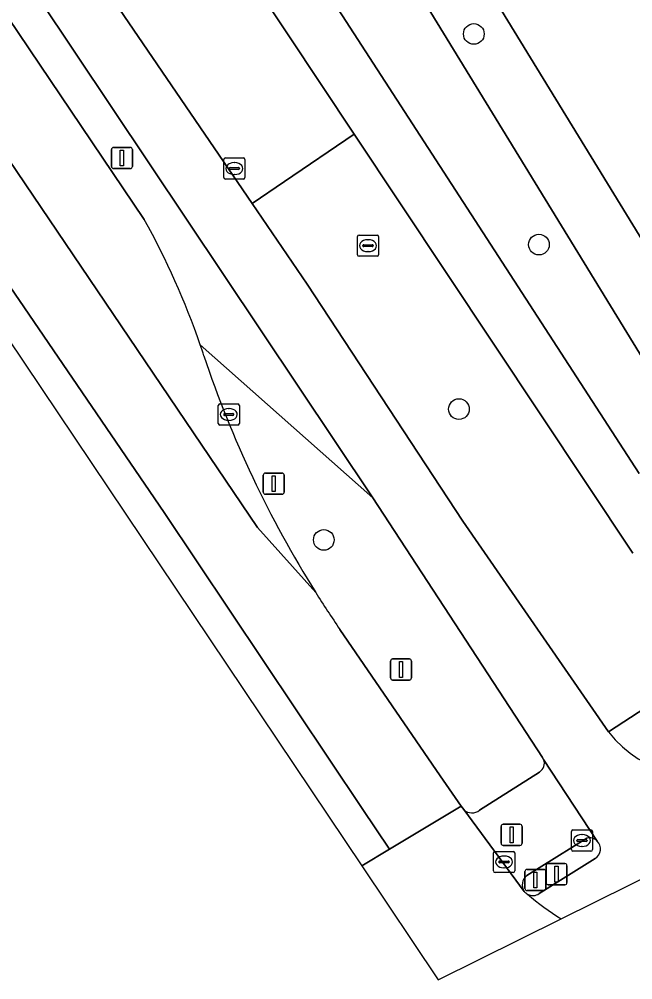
# Model space of a CAD drawing. Extents: x 157767 to 159172, y 387839 to 389425.
# Drawn here: x 158435.3 to 158464.32, y 387838.85 to 387884.27 of the extents above; entities that cross this region are included whole.
import ezdxf

# ---------------------------------------------------------------- set-up
doc = ezdxf.new("R2010")
doc.units = 0
for name, color, linetype in [('IMGEO_Berm_groen', 7, 'Continuous'), ('IMGEO_Boom', 7, 'Continuous'), ('IMGEO_Brandkraan', 7, 'Continuous'), ('IMGEO_Drukknoppaal', 7, 'Continuous'), ('IMGEO_Fietspad_open', 7, 'Continuous'), ('IMGEO_Groenvoorziening', 7, 'Continuous'), ('IMGEO_Kolk', 7, 'Continuous'), ('IMGEO_Lichtmast', 7, 'Continuous'), ('IMGEO_Rijbaan_regionaal_gesloten', 7, 'Continuous'), ('IMGEO_Rioolput', 7, 'Continuous'), ('IMGEO_Verkeersbordpaal', 7, 'Continuous'), ('IMGEO_Verkeerseiland_gesloten', 7, 'Continuous'), ('IMGEO_Verkeersregelinstallatiepaal', 7, 'Continuous'), ('IMGEO_Voetpad_open', 7, 'Continuous')]:
    doc.layers.add(name, color=color, linetype=linetype)

msp = doc.modelspace()

# ---------------------------------------------------------------- linework, layer by layer
at = {"layer": 'IMGEO_Berm_groen'}
for points in [[(158436.178, 387885.343), (158435.749, 387885.071), (158434.266, 387887.232), (158426.883, 387897.988), (158425.977, 387897.376), (158433.275, 387886.563), (158441.214, 387874.799)], [(158443.859, 387868.874), (158452.014, 387861.639), (158436.178, 387885.343)], [(158452.014, 387861.639), (158443.859, 387868.874)], [(158460.052, 387849.354), (158452.014, 387861.639)], [(158450.464, 387855.42), (158455.2, 387848.498), (158456.206, 387847.053), (158456.32, 387846.897)], [(158457.071, 387846.87), (158459.905, 387848.671)]]:
    msp.add_lwpolyline(points, dxfattribs=at)
for centre, radius, start, end in [((158407.913, 387856.38), 38.055, 19.1661, 28.9472), ((158421.638, 387861.064), 23.553, 18.0366, 19.3644), ((158493.586, 387884.917), 52.246, 198.4796, 212.0829), ((158494.942, 387885.82), 53.875, 212.1304, 214.352), ((158459.393, 387848.958), 0.769, 23.6961, 31.0036), ((158459.64, 387849.085), 0.492, 302.5886, 21.699), ((158456.711, 387847.303), 0.563, 226.1083, 309.7737)]:
    msp.add_arc(centre, radius, start, end, dxfattribs=at)
at = {"layer": 'IMGEO_Boom'}
for centre in [(158456.798, 387883.57), (158459.878, 387873.61), (158456.094, 387865.833), (158449.703, 387859.649)]:
    msp.add_circle(centre, 0.489, dxfattribs=at)
at = {"layer": 'IMGEO_Brandkraan'}
for p, q in [((158451.293, 387873.135), (158451.293, 387873.987)), ((158451.368, 387874.061), (158452.22, 387874.061)), ((158452.294, 387873.987), (158452.294, 387873.135)), ((158451.552, 387873.555), (158451.552, 387873.567)), ((158451.99, 387873.518), (158451.592, 387873.518)), ((158451.595, 387873.604), (158451.993, 387873.604)), ((158451.781, 387873.841), (158451.806, 387873.841)), ((158452.036, 387873.567), (158452.036, 387873.555)), ((158452.22, 387873.061), (158451.368, 387873.061)), ((158451.804, 387873.281), (158451.779, 387873.281))]:
    msp.add_line(p, q, dxfattribs=at)
for points in [[(158451.293, 387873.135), (158451.293, 387873.987)], [(158451.368, 387874.061), (158452.22, 387874.061)], [(158452.294, 387873.987), (158452.294, 387873.135)], [(158452.22, 387873.061), (158451.368, 387873.061)]]:
    msp.add_lwpolyline(points, dxfattribs=at)
for centre, radius, start, end in [((158451.37, 387873.985), 0.0765, 91.552, 178.448), ((158451.37, 387873.985), 0.0765, 91.552, 178.448), ((158452.218, 387873.985), 0.0765, 1.552, 88.448), ((158452.218, 387873.985), 0.0765, 1.552, 88.448), ((158451.592, 387873.564), 0.0403, 85.8775, 175.7526), ((158451.589, 387873.554), 0.0366, 178.938, 274.7102), ((158451.993, 387873.561), 0.043, 264.8664, 352.4533), ((158451.997, 387873.566), 0.0386, 1.7309, 96.639), ((158451.37, 387873.137), 0.0765, 181.552, 268.448), ((158451.37, 387873.137), 0.0765, 181.552, 268.448), ((158452.218, 387873.137), 0.0765, 271.552, 358.448), ((158452.218, 387873.137), 0.0765, 271.552, 358.448)]:
    msp.add_arc(centre, radius, start, end, dxfattribs=at)
for centre, major_axis, ratio, start_param, end_param in [((158451.78, 387873.561), (-0.387, 0.002), 0.722429, 4.712389, 7.853982), ((158451.805, 387873.561), (-0.39, 0.002), 0.717154, 1.570796, 4.712389)]:
    msp.add_ellipse(centre, major_axis=major_axis, ratio=ratio, start_param=start_param, end_param=end_param, dxfattribs=at)
at = {"layer": 'IMGEO_Drukknoppaal'}
for p, q in [((158460.313, 387844.346), (158461.103, 387844.346)), ((158461.103, 387844.346), (158460.313, 387844.346)), ((158460.213, 387843.446), (158460.213, 387844.246)), ((158460.213, 387844.246), (158460.213, 387843.446)), ((158461.203, 387844.246), (158461.203, 387843.446)), ((158461.203, 387843.446), (158461.203, 387844.246)), ((158461.103, 387843.346), (158460.313, 387843.346)), ((158460.313, 387843.346), (158461.103, 387843.346))]:
    msp.add_line(p, q, dxfattribs=at)
msp.add_lwpolyline([(158460.633, 387844.221), (158460.783, 387844.221), (158460.783, 387843.471), (158460.633, 387843.471), (158460.633, 387844.221)], dxfattribs=at)
for centre, start, end in [((158460.313, 387844.246), 90, 180), ((158460.313, 387844.246), 90, 180), ((158461.103, 387844.246), 0, 90), ((158461.103, 387844.246), 360, 90), ((158460.313, 387843.446), 180, 270), ((158460.313, 387843.446), 180, 270), ((158461.103, 387843.446), 270, 0), ((158461.103, 387843.446), 270, 0)]:
    msp.add_arc(centre, 0.1, start, end, dxfattribs=at)
at = {"layer": 'IMGEO_Fietspad_open'}
for points in [[(158463.173, 387850.571), (158456.273, 387860.537), (158448.915, 387871.743), (158446.315, 387875.553), (158438.678, 387886.742), (158436.178, 387885.343), (158452.014, 387861.639), (158460.052, 387849.354)], [(158460.097, 387849.267), (158462.634, 387845.408)], [(158460.932, 387841.735), (158467.424, 387844.951), (158471.29, 387847.126)], [(158462.543, 387844.591), (158459.889, 387842.93)]]:
    msp.add_lwpolyline(points, dxfattribs=at)
for centre, radius, start, end in [((158467.147, 387853.564), 4.975, 216.979, 303.0392), ((158459.393, 387848.958), 0.769, 23.6961, 31.0036), ((158462.257, 387845.036), 0.53, 302.7273, 44.5615), ((158459.589, 387843.346), 0.513, 241.0814, 305.8108), ((158467.275, 387852.092), 12.145, 229.2104, 238.5167)]:
    msp.add_arc(centre, radius, start, end, dxfattribs=at)
at = {"layer": 'IMGEO_Groenvoorziening'}
for points in [[(158386.626, 387969.24), (158383.679, 387973.511), (158382.408, 387972.2), (158381.416, 387969.789), (158381.605, 387968.419), (158381.816, 387967.785), (158382.54, 387966.471), (158389.083, 387958.681), (158390.866, 387956.568), (158394.093, 387952.069), (158438.678, 387886.742), (158446.315, 387875.553), (158447.84, 387876.589), (158451.143, 387878.831), (158405.61, 387947.322)], [(158405.61, 387947.322), (158451.143, 387878.831), (158464.315, 387859.017)], [(158411.119, 387943.812), (158414.128, 387938.7), (158421.84, 387927.664), (158426.688, 387921.102), (158436.154, 387906.721), (158464.616, 387862.791)], [(158464.616, 387862.791), (158436.154, 387906.721), (158426.688, 387921.102), (158421.84, 387927.664), (158414.128, 387938.7), (158411.119, 387943.812)], [(158441.89, 387905.154), (158453.812, 387886.14), (158465.585, 387866.936)], [(158465.585, 387866.936), (158453.812, 387886.14), (158441.89, 387905.154)], [(158467.06, 387870.064), (158446.409, 387903.787)], [(158446.409, 387903.787), (158467.06, 387870.064)], [(158451.143, 387878.831), (158447.84, 387876.589), (158446.315, 387875.553), (158448.915, 387871.743), (158456.273, 387860.537), (158463.173, 387850.571), (158464.927, 387851.727), (158467.717, 387851.389)], [(158464.315, 387859.017), (158451.143, 387878.831)]]:
    msp.add_lwpolyline(points, dxfattribs=at)
at = {"layer": 'IMGEO_Kolk'}
for p, q in [((158444.709, 387865.153), (158444.709, 387866.005)), ((158444.784, 387866.079), (158445.636, 387866.079)), ((158445.197, 387865.859), (158445.222, 387865.859)), ((158445.71, 387866.005), (158445.71, 387865.153)), ((158444.968, 387865.573), (158444.968, 387865.585)), ((158445.406, 387865.536), (158445.008, 387865.536)), ((158445.011, 387865.622), (158445.409, 387865.622)), ((158445.22, 387865.299), (158445.195, 387865.299)), ((158445.452, 387865.585), (158445.452, 387865.573)), ((158445.636, 387865.079), (158444.784, 387865.079)), ((158461.41, 387845.008), (158461.41, 387845.86)), ((158461.485, 387845.934), (158462.337, 387845.934)), ((158461.898, 387845.714), (158461.923, 387845.714)), ((158462.411, 387845.86), (158462.411, 387845.008)), ((158461.669, 387845.428), (158461.669, 387845.44)), ((158462.107, 387845.391), (158461.709, 387845.391)), ((158461.712, 387845.477), (158462.11, 387845.477)), ((158462.153, 387845.44), (158462.153, 387845.428)), ((158457.728, 387843.998), (158457.728, 387844.85)), ((158457.803, 387844.924), (158458.655, 387844.924)), ((158458.729, 387844.85), (158458.729, 387843.998)), ((158462.337, 387844.934), (158461.485, 387844.934)), ((158461.921, 387845.154), (158461.896, 387845.154)), ((158457.987, 387844.418), (158457.987, 387844.43)), ((158458.425, 387844.381), (158458.027, 387844.381)), ((158458.03, 387844.467), (158458.428, 387844.467)), ((158458.216, 387844.704), (158458.241, 387844.704)), ((158458.471, 387844.43), (158458.471, 387844.418)), ((158458.655, 387843.924), (158457.803, 387843.924)), ((158458.239, 387844.144), (158458.214, 387844.144))]:
    msp.add_line(p, q, dxfattribs=at)
for points in [[(158444.709, 387865.153), (158444.709, 387866.005)], [(158444.784, 387866.079), (158445.636, 387866.079)], [(158445.71, 387866.005), (158445.71, 387865.153)], [(158445.636, 387865.079), (158444.784, 387865.079)], [(158461.41, 387845.008), (158461.41, 387845.86)], [(158461.485, 387845.934), (158462.337, 387845.934)], [(158462.411, 387845.86), (158462.411, 387845.008)], [(158457.728, 387843.998), (158457.728, 387844.85)], [(158457.803, 387844.924), (158458.655, 387844.924)], [(158458.729, 387844.85), (158458.729, 387843.998)], [(158462.337, 387844.934), (158461.485, 387844.934)], [(158458.655, 387843.924), (158457.803, 387843.924)]]:
    msp.add_lwpolyline(points, dxfattribs=at)
for centre, radius, start, end in [((158444.786, 387866.003), 0.0765, 91.552, 178.448), ((158444.786, 387866.003), 0.0765, 91.552, 178.448), ((158445.634, 387866.003), 0.0765, 1.552, 88.448), ((158445.634, 387866.003), 0.0765, 1.552, 88.448), ((158445.008, 387865.582), 0.0403, 85.8775, 175.7526), ((158445.005, 387865.572), 0.0366, 178.938, 274.7102), ((158445.409, 387865.579), 0.043, 264.8664, 352.4533), ((158445.413, 387865.584), 0.0386, 1.7309, 96.639), ((158444.786, 387865.155), 0.0765, 181.552, 268.448), ((158444.786, 387865.155), 0.0765, 181.552, 268.448), ((158445.634, 387865.155), 0.0765, 271.552, 358.448), ((158445.634, 387865.155), 0.0765, 271.552, 358.448), ((158461.487, 387845.858), 0.0765, 91.552, 178.448), ((158461.487, 387845.858), 0.0765, 91.552, 178.448), ((158462.335, 387845.858), 0.0765, 1.552, 88.448), ((158462.335, 387845.858), 0.0765, 1.552, 88.448), ((158461.709, 387845.437), 0.0403, 85.8775, 175.7526), ((158461.706, 387845.427), 0.0366, 178.938, 274.7102), ((158462.11, 387845.434), 0.043, 264.8664, 352.4533), ((158462.114, 387845.439), 0.0386, 1.7309, 96.639), ((158457.805, 387844.848), 0.0765, 91.552, 178.448), ((158457.805, 387844.848), 0.0765, 91.552, 178.448), ((158458.653, 387844.848), 0.0765, 1.552, 88.448), ((158458.653, 387844.848), 0.0765, 1.552, 88.448), ((158461.487, 387845.01), 0.0765, 181.552, 268.448), ((158461.487, 387845.01), 0.0765, 181.552, 268.448), ((158462.335, 387845.01), 0.0765, 271.552, 358.448), ((158462.335, 387845.01), 0.0765, 271.552, 358.448), ((158458.027, 387844.427), 0.0403, 85.8775, 175.7526), ((158458.024, 387844.417), 0.0366, 178.938, 274.7102), ((158458.428, 387844.424), 0.043, 264.8664, 352.4533), ((158458.432, 387844.429), 0.0386, 1.7309, 96.639), ((158457.805, 387844), 0.0765, 181.552, 268.448), ((158457.805, 387844), 0.0765, 181.552, 268.448), ((158458.653, 387844), 0.0765, 271.552, 358.448), ((158458.653, 387844), 0.0765, 271.552, 358.448)]:
    msp.add_arc(centre, radius, start, end, dxfattribs=at)
for centre, major_axis, ratio, start_param, end_param in [((158445.196, 387865.579), (-0.387, 0.002), 0.722429, 4.712389, 7.853982), ((158445.221, 387865.579), (-0.39, 0.002), 0.717154, 1.570796, 4.712389), ((158461.897, 387845.434), (-0.387, 0.002), 0.722429, 4.712389, 7.853982), ((158461.922, 387845.434), (-0.39, 0.002), 0.717154, 1.570796, 4.712389), ((158458.215, 387844.424), (-0.387, 0.002), 0.722429, 4.712389, 7.853982), ((158458.24, 387844.424), (-0.39, 0.002), 0.717154, 1.570796, 4.712389)]:
    msp.add_ellipse(centre, major_axis=major_axis, ratio=ratio, start_param=start_param, end_param=end_param, dxfattribs=at)
at = {"layer": 'IMGEO_Lichtmast'}
for p, q in [((158439.659, 387877.305), (158439.659, 387878.105)), ((158439.659, 387878.105), (158439.659, 387877.305)), ((158439.759, 387878.205), (158440.549, 387878.205)), ((158440.549, 387878.205), (158439.759, 387878.205)), ((158440.649, 387878.105), (158440.649, 387877.305)), ((158440.649, 387877.305), (158440.649, 387878.105)), ((158440.549, 387877.205), (158439.759, 387877.205)), ((158439.759, 387877.205), (158440.549, 387877.205))]:
    msp.add_line(p, q, dxfattribs=at)
msp.add_lwpolyline([(158440.079, 387878.08), (158440.229, 387878.08), (158440.229, 387877.33), (158440.079, 387877.33), (158440.079, 387878.08)], dxfattribs=at)
for centre, start, end in [((158439.759, 387878.105), 90, 180), ((158439.759, 387878.105), 90, 180), ((158440.549, 387878.105), 0, 90), ((158440.549, 387878.105), 360, 90), ((158439.759, 387877.305), 180, 270), ((158439.759, 387877.305), 180, 270), ((158440.549, 387877.305), 270, 0), ((158440.549, 387877.305), 270, 0)]:
    msp.add_arc(centre, 0.1, start, end, dxfattribs=at)
at = {"layer": 'IMGEO_Rijbaan_regionaal_gesloten'}
msp.add_lwpolyline([(158451.495, 387844.239), (158452.803, 387845.02), (158451.525, 387846.948), (158442.147, 387860.938), (158426.868, 387883.332), (158408.412, 387910.456), (158399.457, 387923.695), (158386.757, 387942.891), (158379.772, 387953.65), (158360.952, 387983.276), (158344.038, 388010.284), (158333.452, 388027.227), (158314.654, 388057.246), (158299.748, 388081.131), (158276.299, 388118.666), (158263.511, 388139.131), (158246.505, 388166.455), (158235.872, 388183.535), (158227.894, 388196.396), (158226.486, 388195.55), (158248.484, 388159.503), (158365.233, 387972.762)], close=True, dxfattribs=at)
for points in [[(158246.505, 388166.455), (158263.511, 388139.131), (158276.299, 388118.666), (158299.748, 388081.131), (158314.654, 388057.246), (158333.452, 388027.227), (158344.038, 388010.284), (158360.952, 387983.276), (158379.772, 387953.65), (158386.757, 387942.891), (158399.457, 387923.695), (158408.412, 387910.456), (158426.868, 387883.332), (158442.147, 387860.938), (158451.525, 387846.948), (158452.803, 387845.02), (158456.206, 387847.053), (158455.2, 387848.498), (158450.464, 387855.42)], [(158449.319, 387857.167), (158446.563, 387860.234), (158431.39, 387882.66), (158411.064, 387912.614), (158394.357, 387937.667), (158391.119, 387943.609), (158384.484, 387953.68), (158376.58, 387965.96), (158374.434, 387969.222), (158369.454, 387977.028), (158362.406, 387988.305), (158357.565, 387995.899), (158357.278, 387996.464), (158355.483, 388000), (158352.222, 388006.425), (158348.975, 388013.341), (158348.667, 388013.632), (158344.205, 388022.734)], [(158411.725, 387917.879), (158402.003, 387929.902), (158392.963, 387941.126), (158391.119, 387943.609), (158394.357, 387937.667), (158411.064, 387912.614), (158431.39, 387882.66), (158446.563, 387860.234), (158449.319, 387857.167)], [(158441.214, 387874.799), (158433.275, 387886.563), (158425.977, 387897.376), (158419.185, 387907.44)], [(158459.185, 387843.03), (158456.32, 387846.897), (158456.206, 387847.053), (158452.803, 387845.02), (158451.495, 387844.239), (158455.111, 387838.851)], [(158455.111, 387838.851), (158460.932, 387841.735)]]:
    msp.add_lwpolyline(points, dxfattribs=at)
for centre, radius, start, end in [((158407.913, 387856.38), 38.055, 19.1661, 28.9472), ((158421.638, 387861.064), 23.553, 18.0366, 19.3644), ((158493.586, 387884.917), 52.246, 198.4796, 212.0829), ((158494.942, 387885.82), 53.875, 212.1304, 214.352), ((158459.533, 387843.281), 0.429, 215.733, 243.3675), ((158467.275, 387852.092), 12.145, 229.2104, 238.5167)]:
    msp.add_arc(centre, radius, start, end, dxfattribs=at)
at = {"layer": 'IMGEO_Rioolput'}
for p, q in [((158444.973, 387876.782), (158444.973, 387877.634)), ((158445.048, 387877.708), (158445.9, 387877.708)), ((158445.974, 387877.634), (158445.974, 387876.782)), ((158445.232, 387877.202), (158445.232, 387877.214)), ((158445.67, 387877.165), (158445.272, 387877.165)), ((158445.275, 387877.251), (158445.673, 387877.251)), ((158445.461, 387877.488), (158445.486, 387877.488)), ((158445.716, 387877.214), (158445.716, 387877.202)), ((158445.9, 387876.708), (158445.048, 387876.708)), ((158445.484, 387876.928), (158445.459, 387876.928))]:
    msp.add_line(p, q, dxfattribs=at)
for points in [[(158444.973, 387876.782), (158444.973, 387877.634)], [(158445.048, 387877.708), (158445.9, 387877.708)], [(158445.974, 387877.634), (158445.974, 387876.782)], [(158445.9, 387876.708), (158445.048, 387876.708)]]:
    msp.add_lwpolyline(points, dxfattribs=at)
for centre, radius, start, end in [((158445.05, 387877.632), 0.0765, 91.552, 178.448), ((158445.05, 387877.632), 0.0765, 91.552, 178.448), ((158445.898, 387877.632), 0.0765, 1.552, 88.448), ((158445.898, 387877.632), 0.0765, 1.552, 88.448), ((158445.272, 387877.211), 0.0403, 85.8775, 175.7526), ((158445.269, 387877.201), 0.0366, 178.938, 274.7102), ((158445.673, 387877.208), 0.043, 264.8664, 352.4533), ((158445.677, 387877.213), 0.0386, 1.7309, 96.639), ((158445.05, 387876.784), 0.0765, 181.552, 268.448), ((158445.05, 387876.784), 0.0765, 181.552, 268.448), ((158445.898, 387876.784), 0.0765, 271.552, 358.448), ((158445.898, 387876.784), 0.0765, 271.552, 358.448)]:
    msp.add_arc(centre, radius, start, end, dxfattribs=at)
for centre, major_axis, ratio, start_param, end_param in [((158445.46, 387877.208), (-0.387, 0.002), 0.722429, 4.712389, 7.853982), ((158445.485, 387877.208), (-0.39, 0.002), 0.717154, 1.570796, 4.712389)]:
    msp.add_ellipse(centre, major_axis=major_axis, ratio=ratio, start_param=start_param, end_param=end_param, dxfattribs=at)
at = {"layer": 'IMGEO_Verkeersbordpaal'}
for p, q in [((158446.84, 387861.91), (158446.84, 387862.71)), ((158446.84, 387862.71), (158446.84, 387861.91)), ((158446.94, 387862.81), (158447.73, 387862.81)), ((158447.73, 387862.81), (158446.94, 387862.81)), ((158447.83, 387862.71), (158447.83, 387861.91)), ((158447.83, 387861.91), (158447.83, 387862.71)), ((158447.73, 387861.81), (158446.94, 387861.81)), ((158446.94, 387861.81), (158447.73, 387861.81)), ((158452.859, 387853.123), (158452.859, 387853.923)), ((158452.859, 387853.923), (158452.859, 387853.123)), ((158452.959, 387854.023), (158453.749, 387854.023)), ((158453.749, 387854.023), (158452.959, 387854.023)), ((158453.849, 387853.923), (158453.849, 387853.123)), ((158453.849, 387853.123), (158453.849, 387853.923)), ((158453.749, 387853.023), (158452.959, 387853.023)), ((158452.959, 387853.023), (158453.749, 387853.023))]:
    msp.add_line(p, q, dxfattribs=at)
for points in [[(158447.26, 387862.685), (158447.41, 387862.685), (158447.41, 387861.935), (158447.26, 387861.935), (158447.26, 387862.685)], [(158453.279, 387853.898), (158453.429, 387853.898), (158453.429, 387853.148), (158453.279, 387853.148), (158453.279, 387853.898)]]:
    msp.add_lwpolyline(points, dxfattribs=at)
for centre, start, end in [((158446.94, 387862.71), 90, 180), ((158446.94, 387862.71), 90, 180), ((158447.73, 387862.71), 0, 90), ((158447.73, 387862.71), 360, 90), ((158446.94, 387861.91), 180, 270), ((158446.94, 387861.91), 180, 270), ((158447.73, 387861.91), 270, 0), ((158447.73, 387861.91), 270, 0), ((158452.959, 387853.923), 90, 180), ((158452.959, 387853.923), 90, 180), ((158453.749, 387853.923), 0, 90), ((158453.749, 387853.923), 360, 90), ((158452.959, 387853.123), 180, 270), ((158452.959, 387853.123), 180, 270), ((158453.749, 387853.123), 270, 0), ((158453.749, 387853.123), 270, 0)]:
    msp.add_arc(centre, 0.1, start, end, dxfattribs=at)
at = {"layer": 'IMGEO_Verkeerseiland_gesloten'}
for points in [[(158462.134, 387845.553), (158459.312, 387843.779)], [(158459.889, 387842.93), (158462.543, 387844.591)]]:
    msp.add_lwpolyline(points, dxfattribs=at)
for centre, radius, start, end in [((158462.255, 387845.036), 0.531, 44.4643, 103.1914), ((158462.257, 387845.036), 0.53, 302.7273, 44.5615), ((158459.622, 387843.341), 0.536, 125.2723, 215.4807), ((158459.533, 387843.281), 0.429, 215.733, 243.3675), ((158459.589, 387843.346), 0.513, 241.0814, 305.8108)]:
    msp.add_arc(centre, radius, start, end, dxfattribs=at)
at = {"layer": 'IMGEO_Verkeersregelinstallatiepaal'}
for p, q in [((158458.189, 387846.204), (158458.979, 387846.204)), ((158458.979, 387846.204), (158458.189, 387846.204)), ((158458.089, 387845.304), (158458.089, 387846.104)), ((158458.089, 387846.104), (158458.089, 387845.304)), ((158459.079, 387846.104), (158459.079, 387845.304)), ((158459.079, 387845.304), (158459.079, 387846.104)), ((158458.979, 387845.204), (158458.189, 387845.204)), ((158458.189, 387845.204), (158458.979, 387845.204)), ((158459.215, 387843.169), (158459.215, 387843.969)), ((158459.215, 387843.969), (158459.215, 387843.169)), ((158459.315, 387844.069), (158460.105, 387844.069)), ((158460.105, 387844.069), (158459.315, 387844.069)), ((158460.205, 387843.969), (158460.205, 387843.169)), ((158460.205, 387843.169), (158460.205, 387843.969)), ((158460.105, 387843.069), (158459.315, 387843.069)), ((158459.315, 387843.069), (158460.105, 387843.069))]:
    msp.add_line(p, q, dxfattribs=at)
for points in [[(158458.509, 387846.079), (158458.659, 387846.079), (158458.659, 387845.329), (158458.509, 387845.329), (158458.509, 387846.079)], [(158459.635, 387843.944), (158459.785, 387843.944), (158459.785, 387843.194), (158459.635, 387843.194), (158459.635, 387843.944)]]:
    msp.add_lwpolyline(points, dxfattribs=at)
for centre, start, end in [((158458.189, 387846.104), 90, 180), ((158458.189, 387846.104), 90, 180), ((158458.979, 387846.104), 0, 90), ((158458.979, 387846.104), 360, 90), ((158458.189, 387845.304), 180, 270), ((158458.189, 387845.304), 180, 270), ((158458.979, 387845.304), 270, 0), ((158458.979, 387845.304), 270, 0), ((158459.315, 387843.969), 90, 180), ((158459.315, 387843.969), 90, 180), ((158460.105, 387843.969), 0, 90), ((158460.105, 387843.969), 360, 90), ((158459.315, 387843.169), 180, 270), ((158459.315, 387843.169), 180, 270), ((158460.105, 387843.169), 270, 0), ((158460.105, 387843.169), 270, 0)]:
    msp.add_arc(centre, 0.1, start, end, dxfattribs=at)
at = {"layer": 'IMGEO_Voetpad_open'}
for points in [[(158467.717, 387851.389), (158464.927, 387851.727), (158463.173, 387850.571)], [(158462.634, 387845.408), (158460.097, 387849.267)], [(158459.905, 387848.671), (158457.071, 387846.87)], [(158456.32, 387846.897), (158459.185, 387843.03)], [(158459.312, 387843.779), (158462.134, 387845.553)]]:
    msp.add_lwpolyline(points, dxfattribs=at)
for centre, radius, start, end in [((158467.147, 387853.564), 4.975, 216.979, 303.0392), ((158459.64, 387849.085), 0.492, 302.5886, 21.699), ((158456.711, 387847.303), 0.563, 226.1083, 309.7737), ((158462.255, 387845.036), 0.531, 44.4643, 103.1914), ((158459.622, 387843.341), 0.536, 125.2723, 215.4807)]:
    msp.add_arc(centre, radius, start, end, dxfattribs=at)

doc.saveas('drawing.dxf')
